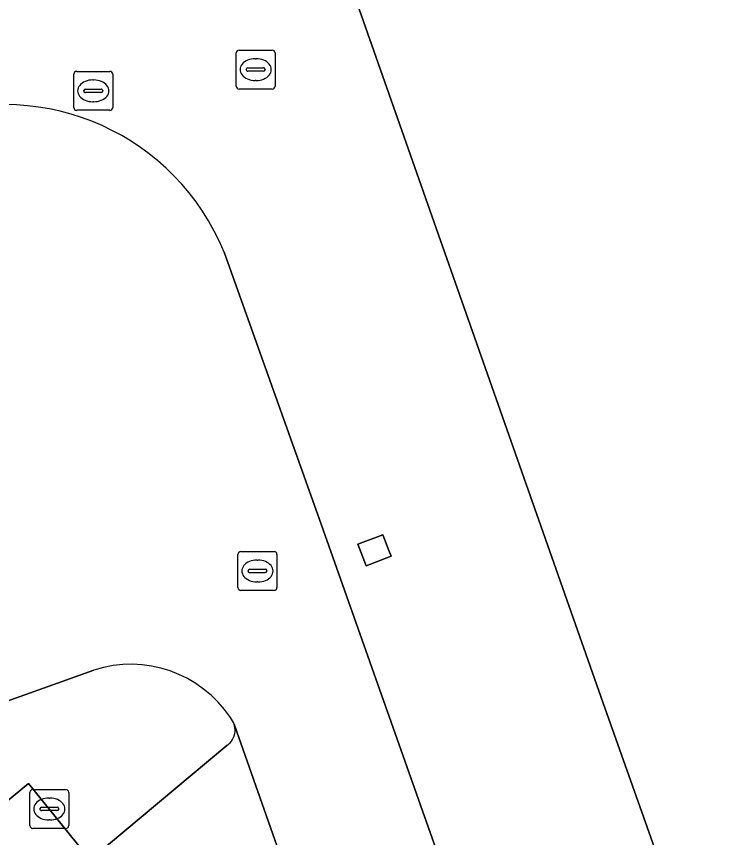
# Model space of a CAD drawing. Extents: x 157692 to 159674, y 381452 to 383291.
# Drawn here: x 159431.6 to 159449.75, y 382880.85 to 382901.93 of the extents above; entities that cross this region are included whole.
import ezdxf

# ---------------------------------------------------------------- set-up
doc = ezdxf.new("R2010")
doc.units = 0
for name, color, linetype in [('IMGEO_Groenvoorziening', 7, 'Continuous'), ('IMGEO_Kolk', 7, 'Continuous'), ('IMGEO_Pand', 7, 'Continuous'), ('IMGEO_Parkeervlak_gesloten', 7, 'Continuous'), ('IMGEO_Rijbaan_lokaal_gesloten', 7, 'Continuous'), ('IMGEO_Rioolput', 7, 'Continuous'), ('IMGEO_Voetpad_open', 7, 'Continuous')]:
    doc.layers.add(name, color=color, linetype=linetype)

msp = doc.modelspace()

# ---------------------------------------------------------------- linework, layer by layer
at = {"layer": 'IMGEO_Groenvoorziening'}
for points in [[(159433.583, 382885.149), (159430.753, 382884.136), (159429.575, 382883.733)], [(159428.571, 382879.484), (159429.342, 382880.126), (159431.904, 382882.239), (159433.494, 382880.275), (159437.002, 382883.211)]]:
    msp.add_lwpolyline(points, dxfattribs=at)
for centre, radius, start, end in [((159434.529, 382882.218), 3.08, 33.7265, 107.8914), ((159436.705, 382883.595), 0.51, 19.0051, 40.7798), ((159436.732, 382883.607), 0.479, 304.2469, 355.5782), ((159436.725, 382883.609), 0.486, 355.4543, 18.2786)]:
    msp.add_arc(centre, radius, start, end, dxfattribs=at)
at = {"layer": 'IMGEO_Kolk'}
for p, q in [((159437.239, 382900.142), (159437.239, 382900.994)), ((159437.314, 382901.068), (159438.166, 382901.068)), ((159438.24, 382900.994), (159438.24, 382900.142)), ((159437.727, 382900.848), (159437.752, 382900.848)), ((159437.498, 382900.562), (159437.498, 382900.574)), ((159437.936, 382900.525), (159437.538, 382900.525)), ((159437.541, 382900.611), (159437.939, 382900.611)), ((159437.982, 382900.574), (159437.982, 382900.562)), ((159437.75, 382900.288), (159437.725, 382900.288)), ((159438.166, 382900.068), (159437.314, 382900.068)), ((159431.942, 382881.156), (159431.942, 382882.008)), ((159432.017, 382882.082), (159432.869, 382882.082)), ((159432.943, 382882.008), (159432.943, 382881.156)), ((159432.43, 382881.862), (159432.455, 382881.862)), ((159432.201, 382881.576), (159432.201, 382881.588)), ((159432.639, 382881.539), (159432.241, 382881.539)), ((159432.244, 382881.625), (159432.642, 382881.625)), ((159432.685, 382881.588), (159432.685, 382881.576)), ((159432.453, 382881.302), (159432.428, 382881.302)), ((159432.869, 382881.082), (159432.017, 382881.082))]:
    msp.add_line(p, q, dxfattribs=at)
for points in [[(159437.239, 382900.142), (159437.239, 382900.994)], [(159437.314, 382901.068), (159438.166, 382901.068)], [(159438.24, 382900.994), (159438.24, 382900.142)], [(159438.166, 382900.068), (159437.314, 382900.068)], [(159431.942, 382881.156), (159431.942, 382882.008)], [(159432.017, 382882.082), (159432.869, 382882.082)], [(159432.943, 382882.008), (159432.943, 382881.156)], [(159432.869, 382881.082), (159432.017, 382881.082)]]:
    msp.add_lwpolyline(points, dxfattribs=at)
for centre, radius, start, end in [((159437.316, 382900.992), 0.0765, 91.552, 178.448), ((159437.316, 382900.992), 0.0765, 91.552, 178.448), ((159438.164, 382900.992), 0.0765, 1.552, 88.448), ((159438.164, 382900.992), 0.0765, 1.552, 88.448), ((159437.538, 382900.571), 0.0403, 85.8775, 175.7526), ((159437.535, 382900.561), 0.0366, 178.938, 274.7102), ((159437.939, 382900.568), 0.043, 264.8664, 352.4533), ((159437.943, 382900.573), 0.0386, 1.7309, 96.639), ((159437.316, 382900.144), 0.0765, 181.552, 268.448), ((159437.316, 382900.144), 0.0765, 181.552, 268.448), ((159438.164, 382900.144), 0.0765, 271.552, 358.448), ((159438.164, 382900.144), 0.0765, 271.552, 358.448), ((159432.019, 382882.006), 0.0765, 91.552, 178.448), ((159432.019, 382882.006), 0.0765, 91.552, 178.448), ((159432.867, 382882.006), 0.0765, 1.552, 88.448), ((159432.867, 382882.006), 0.0765, 1.552, 88.448), ((159432.241, 382881.585), 0.0403, 85.8775, 175.7526), ((159432.238, 382881.575), 0.0366, 178.938, 274.7102), ((159432.642, 382881.582), 0.043, 264.8664, 352.4533), ((159432.646, 382881.587), 0.0386, 1.7309, 96.639), ((159432.019, 382881.158), 0.0765, 181.552, 268.448), ((159432.019, 382881.158), 0.0765, 181.552, 268.448), ((159432.867, 382881.158), 0.0765, 271.552, 358.448), ((159432.867, 382881.158), 0.0765, 271.552, 358.448)]:
    msp.add_arc(centre, radius, start, end, dxfattribs=at)
for centre, major_axis, ratio, start_param, end_param in [((159437.726, 382900.568), (-0.387, 0.002), 0.722429, 4.712389, 7.853982), ((159437.751, 382900.568), (-0.39, 0.002), 0.717154, 1.570796, 4.712389), ((159432.429, 382881.582), (-0.387, 0.002), 0.722429, 4.712389, 7.853982), ((159432.454, 382881.582), (-0.39, 0.002), 0.717154, 1.570796, 4.712389)]:
    msp.add_ellipse(centre, major_axis=major_axis, ratio=ratio, start_param=start_param, end_param=end_param, dxfattribs=at)
at = {"layer": 'IMGEO_Pand'}
for points in [[(159484.111, 382927.083), (159471.87, 382961.72), (159455.134, 382955.798), (159449.477, 382953.801), (159405.766, 382938.406), (159418.965, 382897.772), (159439.406, 382904.95), (159446.658, 382884.298), (159452.738, 382867.176), (159453.309, 382865.559), (159453.828, 382865.742), (159492.341, 382879.295), (159489.576, 382887.117), (159497.261, 382889.83)], [(159441.157, 382888.221), (159441.004, 382888.623), (159440.364, 382888.378), (159440.575, 382887.827), (159441.215, 382888.072)]]:
    msp.add_lwpolyline(points, close=True, dxfattribs=at)
at = {"layer": 'IMGEO_Parkeervlak_gesloten'}
for points in [[(159444.183, 382863.88), (159437.199, 382883.735), (159437.187, 382883.761)], [(159437.002, 382883.211), (159433.494, 382880.275), (159431.904, 382882.239), (159429.342, 382880.126), (159428.571, 382879.484)]]:
    msp.add_lwpolyline(points, dxfattribs=at)
for centre, radius, start, end in [((159436.732, 382883.607), 0.479, 304.2469, 355.5782), ((159436.725, 382883.609), 0.486, 355.4543, 18.2786)]:
    msp.add_arc(centre, radius, start, end, dxfattribs=at)
at = {"layer": 'IMGEO_Rijbaan_lokaal_gesloten'}
for points in [[(159452.874, 382850.93), (159451.834, 382853.774), (159451.81, 382853.839), (159439.425, 382888.895), (159436.93, 382895.877)], [(159429.575, 382883.733), (159430.753, 382884.136), (159433.583, 382885.149)], [(159437.187, 382883.761), (159437.199, 382883.735), (159444.183, 382863.88), (159445.619, 382859.811), (159436.008, 382856.443)]]:
    msp.add_lwpolyline(points, dxfattribs=at)
for centre, radius, start, end in [((159431.287, 382893.574), 6.095, 22.1982, 109.1987), ((159434.529, 382882.218), 3.08, 33.7265, 107.8914), ((159436.705, 382883.595), 0.51, 19.0051, 40.7798)]:
    msp.add_arc(centre, radius, start, end, dxfattribs=at)
at = {"layer": 'IMGEO_Rioolput'}
for p, q in [((159433.07, 382899.596), (159433.07, 382900.448)), ((159433.145, 382900.522), (159433.997, 382900.522)), ((159434.071, 382900.448), (159434.071, 382899.596)), ((159433.558, 382900.302), (159433.583, 382900.302)), ((159433.329, 382900.016), (159433.329, 382900.028)), ((159433.372, 382900.065), (159433.77, 382900.065)), ((159433.813, 382900.028), (159433.813, 382900.016)), ((159433.767, 382899.979), (159433.369, 382899.979)), ((159433.581, 382899.742), (159433.556, 382899.742)), ((159433.997, 382899.522), (159433.145, 382899.522)), ((159437.285, 382887.267), (159437.285, 382888.119)), ((159437.36, 382888.193), (159438.212, 382888.193)), ((159438.286, 382888.119), (159438.286, 382887.267)), ((159437.773, 382887.973), (159437.798, 382887.973)), ((159437.544, 382887.687), (159437.544, 382887.699)), ((159437.982, 382887.65), (159437.584, 382887.65)), ((159437.587, 382887.736), (159437.985, 382887.736)), ((159438.028, 382887.699), (159438.028, 382887.687)), ((159437.796, 382887.413), (159437.771, 382887.413)), ((159438.212, 382887.193), (159437.36, 382887.193))]:
    msp.add_line(p, q, dxfattribs=at)
for points in [[(159433.07, 382899.596), (159433.07, 382900.448)], [(159433.145, 382900.522), (159433.997, 382900.522)], [(159434.071, 382900.448), (159434.071, 382899.596)], [(159433.997, 382899.522), (159433.145, 382899.522)], [(159437.285, 382887.267), (159437.285, 382888.119)], [(159437.36, 382888.193), (159438.212, 382888.193)], [(159438.286, 382888.119), (159438.286, 382887.267)], [(159438.212, 382887.193), (159437.36, 382887.193)]]:
    msp.add_lwpolyline(points, dxfattribs=at)
for centre, radius, start, end in [((159433.147, 382900.446), 0.0765, 91.552, 178.448), ((159433.147, 382900.446), 0.0765, 91.552, 178.448), ((159433.995, 382900.446), 0.0765, 1.552, 88.448), ((159433.995, 382900.446), 0.0765, 1.552, 88.448), ((159433.369, 382900.025), 0.0403, 85.8775, 175.7526), ((159433.366, 382900.015), 0.0366, 178.938, 274.7102), ((159433.77, 382900.022), 0.043, 264.8664, 352.4533), ((159433.774, 382900.027), 0.0386, 1.7309, 96.639), ((159433.147, 382899.598), 0.0765, 181.552, 268.448), ((159433.147, 382899.598), 0.0765, 181.552, 268.448), ((159433.995, 382899.598), 0.0765, 271.552, 358.448), ((159433.995, 382899.598), 0.0765, 271.552, 358.448), ((159437.362, 382888.117), 0.0765, 91.552, 178.448), ((159437.362, 382888.117), 0.0765, 91.552, 178.448), ((159438.21, 382888.117), 0.0765, 1.552, 88.448), ((159438.21, 382888.117), 0.0765, 1.552, 88.448), ((159437.584, 382887.696), 0.0403, 85.8775, 175.7526), ((159437.581, 382887.686), 0.0366, 178.938, 274.7102), ((159437.985, 382887.693), 0.043, 264.8664, 352.4533), ((159437.989, 382887.698), 0.0386, 1.7309, 96.639), ((159437.362, 382887.269), 0.0765, 181.552, 268.448), ((159437.362, 382887.269), 0.0765, 181.552, 268.448), ((159438.21, 382887.269), 0.0765, 271.552, 358.448), ((159438.21, 382887.269), 0.0765, 271.552, 358.448)]:
    msp.add_arc(centre, radius, start, end, dxfattribs=at)
for centre, major_axis, ratio, start_param, end_param in [((159433.557, 382900.022), (-0.387, 0.002), 0.722429, 4.712389, 7.853982), ((159433.582, 382900.022), (-0.39, 0.002), 0.717154, 1.570796, 4.712389), ((159437.772, 382887.693), (-0.387, 0.002), 0.722429, 4.712389, 7.853982), ((159437.797, 382887.693), (-0.39, 0.002), 0.717154, 1.570796, 4.712389)]:
    msp.add_ellipse(centre, major_axis=major_axis, ratio=ratio, start_param=start_param, end_param=end_param, dxfattribs=at)
at = {"layer": 'IMGEO_Voetpad_open'}
for points in [[(159500.055, 382882.069), (159500.008, 382882.051), (159497.929, 382881.282), (159495.717, 382887.707), (159497.754, 382888.461), (159497.261, 382889.83), (159489.576, 382887.117), (159492.341, 382879.295), (159453.828, 382865.742), (159453.309, 382865.559), (159452.738, 382867.176), (159446.658, 382884.298), (159439.406, 382904.95), (159418.965, 382897.772), (159407.279, 382893.668), (159407.467, 382893.072)], [(159436.93, 382895.877), (159439.425, 382888.895), (159451.81, 382853.839), (159463.146, 382857.849), (159463.166, 382857.795), (159463.799, 382856.033), (159467.397, 382857.297), (159466.77, 382859.056), (159466.738, 382859.147), (159476.46, 382862.58), (159476.487, 382862.507), (159477.135, 382860.732), (159480.669, 382861.999), (159480.111, 382863.754), (159480.605, 382863.934), (159481.567, 382861.082)]]:
    msp.add_lwpolyline(points, dxfattribs=at)
msp.add_lwpolyline([(159441.157, 382888.221), (159441.215, 382888.072), (159440.575, 382887.827), (159440.364, 382888.378), (159441.004, 382888.623)], close=True, dxfattribs=at)
msp.add_arc((159431.287, 382893.574), 6.095, 22.1982, 109.1987, dxfattribs=at)

doc.saveas('drawing.dxf')
